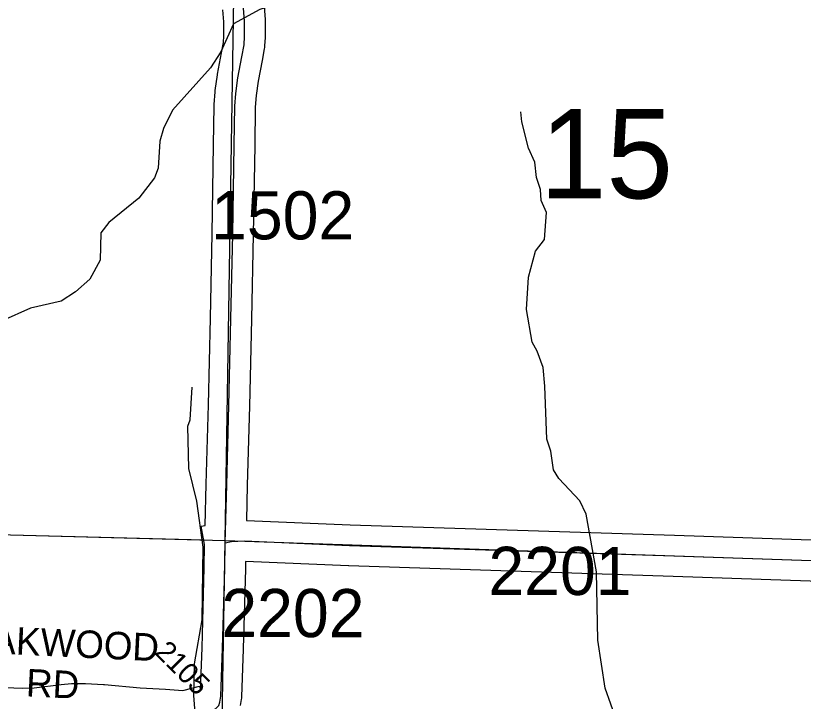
# Model space of a CAD drawing. Extents: x -132.8 to -73.3, y -60 to -26.
# Drawn here: x -118.847 to -117.702, y -35.69 to -34.693 of the extents above; entities that cross this region are included whole.
import ezdxf

# ---------------------------------------------------------------- set-up
doc = ezdxf.new("R2010")
doc.units = 0
for name, color, linetype in [('tdCoHydroRiver', 7, 'Continuous'), ('tdCoSecRdNmbr', 7, 'Continuous'), ('tdCoSecRdTxt', 7, 'Continuous'), ('tdCoSecRteBand', 7, 'Continuous'), ('tdCoSecRteCL', 7, 'Continuous'), ('tdCoSectLine', 7, 'Continuous'), ('tdCoSectLinePart', 7, 'Continuous'), ('tdCoSectNmbr', 7, 'Continuous'), ('tdCoSurfGravel', 7, 'Continuous')]:
    doc.layers.add(name, color=color, linetype=linetype)

msp = doc.modelspace()

# ---------------------------------------------------------------- linework, layer by layer
at = {"layer": 'tdCoHydroRiver'}
for points in [[(-118.1911, -34.5171), (-118.2896, -34.5996), (-118.3105, -34.6148), (-118.3618, -34.6434), (-118.4923, -34.684), (-118.5307, -34.7051)], [(-118.5307, -34.7051), (-118.5492, -34.7456), (-118.564, -34.7688), (-118.6193, -34.8304), (-118.6326, -34.8569), (-118.6379, -34.8757), (-118.6405, -34.915), (-118.6456, -34.9291), (-118.6685, -34.9585), (-118.7121, -34.9936), (-118.7235, -35.009), (-118.7246, -35.0484), (-118.7396, -35.0764), (-118.7606, -35.0948), (-118.7815, -35.1084), (-118.8259, -35.1182), (-118.909, -35.1554)], [(-118.1048, -35.1204), (-118.1019, -35.0732), (-118.0915, -35.0356), (-118.0784, -35.0186), (-118.0757, -34.9793), (-118.0831, -34.9617), (-118.0843, -34.9459), (-118.0901, -34.9284), (-118.0927, -34.9062), (-118.1016, -34.8855), (-118.1116, -34.8474), (-118.1128, -34.8331)], [(-118.0966, -35.168), (-118.1048, -35.1204)], [(-117.9653, -35.741), (-117.9902, -35.6709), (-118.001, -35.6012), (-118.003, -35.5018), (-118.0181, -35.4178), (-118.0271, -35.3986), (-118.0578, -35.3662), (-118.0653, -35.3534), (-118.0693, -35.3265), (-118.0752, -35.309), (-118.0778, -35.2316), (-118.0802, -35.2047), (-118.0891, -35.1808), (-118.0966, -35.168)], [(-118.578, -35.8159), (-118.5886, -35.6815), (-118.5874, -35.6358), (-118.5762, -35.5714), (-118.5749, -35.4658), (-118.5842, -35.3993), (-118.5955, -35.3516), (-118.597, -35.2901), (-118.5936, -35.2807), (-118.5907, -35.2335)]]:
    msp.add_lwpolyline(points, dxfattribs=at)
at = {"layer": 'tdCoSecRteBand'}
for points in [[(-118.6046, -35.6743), (-118.5801, -35.6681), (-118.5786, -35.6737), (-118.5765, -35.6122), (-118.5735, -35.4962), (-118.5727, -35.4619), (-118.5775, -35.4354), (-118.572, -35.4344), (-118.5705, -35.3744), (-118.5705, -35.3744), (-118.5705, -35.3743), (-118.5673, -35.2592), (-118.5644, -35.1331), (-118.5619, -35.0101), (-118.5597, -34.881), (-118.559, -34.8241), (-118.5589, -34.8231), (-118.5589, -34.8221), (-118.5574, -34.8036), (-118.5573, -34.8026), (-118.5572, -34.8017), (-118.554, -34.7793), (-118.5539, -34.7787), (-118.5538, -34.7781), (-118.5481, -34.7473), (-118.5481, -34.7472), (-118.5481, -34.7471), (-118.5453, -34.7323), (-118.5449, -34.7226), (-118.5447, -34.7019), (-118.546, -34.6848)], [(-118.4862, -34.6796), (-118.4848, -34.6986), (-118.4846, -34.6999), (-118.4847, -34.7012), (-118.4849, -34.7237), (-118.4849, -34.7241), (-118.4849, -34.7246), (-118.4854, -34.7369), (-118.4855, -34.7391), (-118.4859, -34.7412), (-118.4891, -34.7582), (-118.4947, -34.7884), (-118.4977, -34.8093), (-118.499, -34.8259), (-118.4997, -34.8818), (-118.4997, -34.8819), (-118.4997, -34.8819), (-118.5019, -35.0112), (-118.5019, -35.0112), (-118.5019, -35.0113), (-118.5044, -35.1343), (-118.5044, -35.1344), (-118.5044, -35.1344), (-118.5074, -35.2607), (-118.5074, -35.2607), (-118.5074, -35.2608), (-118.5106, -35.3759), (-118.5118, -35.427), (-118.3611, -35.4334), (-117.8892, -35.4486), (-117.8892, -35.4486), (-117.8892, -35.4486), (-117.5631, -35.4598)], [(-117.5643, -35.5198), (-117.8912, -35.5086), (-118.3632, -35.4933), (-118.3633, -35.4933), (-118.3635, -35.4933), (-118.5133, -35.487), (-118.5133, -35.4903), (-118.5135, -35.4977), (-118.5135, -35.4977), (-118.5135, -35.4977), (-118.5165, -35.6139), (-118.5165, -35.614), (-118.5165, -35.6142), (-118.519, -35.6837), (-118.519, -35.6857), (-118.5194, -35.6877), (-118.5209, -35.6964)], [(-118.8766, -35.6697), (-118.837, -35.6711), (-118.8207, -35.6703), (-118.7813, -35.6659), (-118.7812, -35.6659), (-118.7811, -35.6659), (-118.7665, -35.6644), (-118.765, -35.6642), (-118.7635, -35.6642), (-118.7472, -35.6642), (-118.7465, -35.6642), (-118.7458, -35.6643), (-118.7197, -35.6655), (-118.719, -35.6655), (-118.7184, -35.6656), (-118.6662, -35.6703), (-118.6298, -35.6726), (-118.6046, -35.6743)]]:
    msp.add_lwpolyline(points, dxfattribs=at)
at = {"layer": 'tdCoSecRteCL'}
for points in [[(-118.5426, -35.4596), (-118.5406, -35.3751), (-118.5373, -35.26), (-118.5344, -35.1337), (-118.5319, -35.0107), (-118.5297, -34.8814), (-118.529, -34.8245), (-118.5275, -34.806), (-118.5243, -34.7835), (-118.5186, -34.7527), (-118.5154, -34.7357), (-118.5149, -34.7234), (-118.5147, -34.7009), (-118.5161, -34.6819)], [(-118.6018, -35.7045), (-118.5817, -35.7058), (-118.5687, -35.7051), (-118.5613, -35.7034), (-118.5566, -35.7007), (-118.5521, -35.6962), (-118.5504, -35.6913), (-118.5489, -35.6827), (-118.5465, -35.6131), (-118.5435, -35.497), (-118.5426, -35.4596)], [(-118.5426, -35.4596), (-118.5334, -35.4579), (-118.5154, -35.4569), (-118.3622, -35.4633), (-117.8902, -35.4786), (-117.5337, -35.4908)]]:
    msp.add_lwpolyline(points, dxfattribs=at)
at = {"layer": 'tdCoSectLine'}
for points in [[(-118.5429, -35.4562), (-118.5269, -34.4548)], [(-119.5527, -35.4298), (-118.5429, -35.4562)], [(-118.5595, -36.4517), (-118.5429, -35.4562)], [(-118.5429, -35.4562), (-117.5341, -35.4908)]]:
    msp.add_lwpolyline(points, dxfattribs=at)
at = {"layer": 'tdCoSectLinePart'}
msp.add_lwpolyline([(-119.0808, -35.4422), (-118.5733, -35.4554)], dxfattribs=at)
at = {"layer": 'tdCoSurfGravel'}
for points in [[(-118.6018, -35.7045), (-118.5817, -35.7058), (-118.5687, -35.7051), (-118.5613, -35.7034), (-118.5566, -35.7007), (-118.5521, -35.6962), (-118.5504, -35.6913), (-118.5489, -35.6827), (-118.5465, -35.6131), (-118.5435, -35.497), (-118.5426, -35.4596), (-118.5406, -35.3751), (-118.5373, -35.26), (-118.5344, -35.1337), (-118.5319, -35.0107), (-118.5297, -34.8814), (-118.529, -34.8245), (-118.5275, -34.806), (-118.5243, -34.7835), (-118.5186, -34.7527), (-118.5154, -34.7357), (-118.5149, -34.7234), (-118.5147, -34.7009), (-118.5161, -34.6819)], [(-118.5426, -35.4596), (-118.5334, -35.4579), (-118.5154, -35.4569), (-118.3622, -35.4633), (-117.8902, -35.4786), (-117.5337, -35.4908)]]:
    msp.add_lwpolyline(points, dxfattribs=at)

# ---------------------------------------------------------------- texts
at = {"layer": 'tdCoSecRdNmbr'}
for s, height, rotation, p in [('1502', 0.07, 359.9111, (-118.5634, -35.0182)), ('2201', 0.07, 359.9114, (-118.1601, -35.5353)), ('2202', 0.07, 359.9111, (-118.5485, -35.5966)), ('2105', 0.03, 314.911, (-118.6466, -35.6203))]:
    msp.add_text(s, height=height, rotation=rotation, dxfattribs=at).set_placement(p)
at = {"layer": 'tdCoSecRdTxt'}
for s, p in [('TEAKWOOD', (-118.9517, -35.6171)), ('RD ', (-118.8331, -35.6828))]:
    msp.add_text(s, height=0.04, rotation=357.2766, dxfattribs=at).set_placement(p)
at = {"layer": 'tdCoSectNmbr'}
msp.add_text('15', height=0.13, rotation=359.9114, dxfattribs=at).set_placement((-118.0851, -34.9585))

doc.saveas('drawing.dxf')
